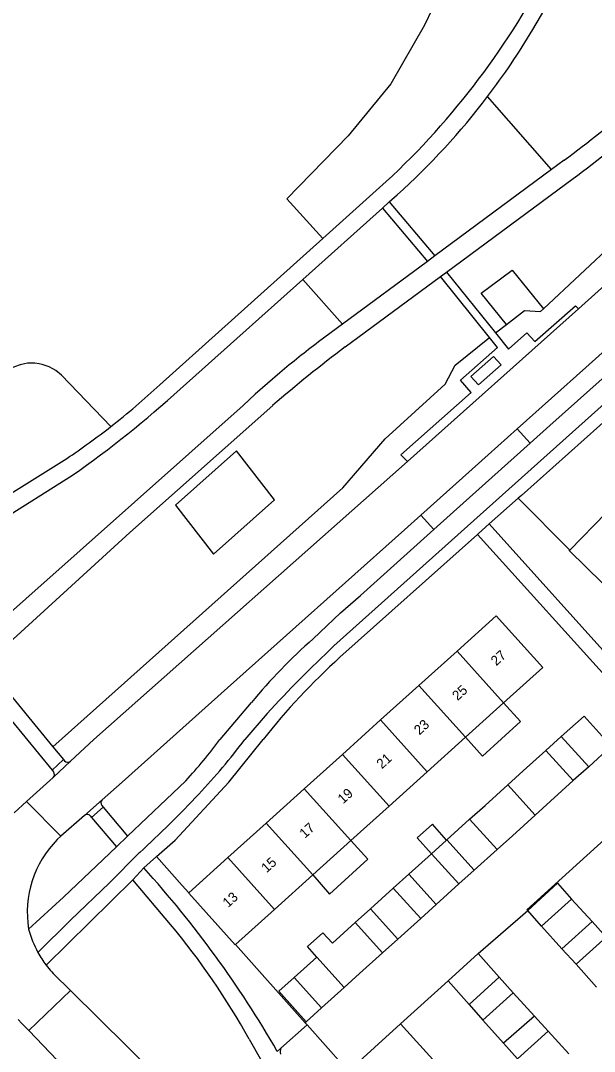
# Model space of a CAD drawing. Extents: x 194485 to 197793, y 468269 to 470822.
# Drawn here: x 195913.7 to 195984, y 470211.8 to 470338.1 of the extents above; entities that cross this region are included whole.
import ezdxf

# ---------------------------------------------------------------- set-up
doc = ezdxf.new("R2010")
doc.units = 0
for name, color, linetype in [('BGT grensvlak begroeid terreindeel', 7, 'Continuous'), ('BGT grensvlak begroeid terreindeel LR', 7, 'Continuous'), ('BGT grensvlak gebouwinstallatie plus 1', 7, 'Continuous'), ('BGT grensvlak onbegroeid terreindeel', 7, 'Continuous'), ('BGT grensvlak pand op maaiveld', 7, 'Continuous'), ('BGT grensvlak pand op maaiveld LR', 7, 'Continuous'), ('BGT grensvlak wegdeel', 7, 'Continuous'), ('BGT tekst huisnummerreeks', 7, 'Continuous')]:
    doc.layers.add(name, color=color, linetype=linetype)

msp = doc.modelspace()

# ---------------------------------------------------------------- linework, layer by layer
at = {"layer": 'BGT grensvlak begroeid terreindeel'}
for p, q in [((195978.74, 470319.82), (195970.89, 470328.75)), ((195948.27, 470306.36), (195953.13, 470300.88)), ((195924.74, 470288.33), (195918.69, 470294.64))]:
    msp.add_line(p, q, dxfattribs=at)
for points in [[(195964.15, 470339.59), (195964.1, 470339.46), (195963.15, 470337.49), (195959.06, 470330.33), (195953.82, 470323.95), (195946.29, 470316.22), (195950.73, 470311.39)], [(195973.21, 470300.86), (195970.13, 470304.69), (195973.91, 470307.48), (195977.73, 470302.74)], [(195973.21, 470300.86), (195975.4, 470302.54), (195977.39, 470302.43), (195977.73, 470302.74)], [(195918.69, 470294.64), (195917.99, 470295.22), (195917.66, 470295.4), (195917.19, 470295.66), (195916.84, 470295.78), (195916.34, 470295.96), (195915.96, 470296.02), (195915.44, 470296.1), (195915.06, 470296.1), (195914.53, 470296.09), (195914.16, 470296.01), (195913.63, 470295.91), (195912.93, 470295.65), (195908.93, 470293.98), (195905.36, 470293.37), (195901.74, 470294.08)], [(195932.67, 470278.72), (195937.31, 470272.71), (195944.8, 470279.38), (195940.15, 470285.39), (195932.67, 470278.72)]]:
    msp.add_lwpolyline(points, dxfattribs=at)
at = {"layer": 'BGT grensvlak begroeid terreindeel LR'}
msp.add_line((195971.86, 470299.82), (195973.21, 470300.86), dxfattribs=at)
for points in [[(195977.73, 470302.74), (196000, 470323.57), (196016.92, 470338.66), (196022.84, 470343.49), (196027.01, 470346.79)], [(195917.65, 470249.13), (195953.18, 470280.83), (195958.36, 470286.83), (195965.71, 470293.52), (195966.93, 470295.85), (195971.13, 470299.25)]]:
    msp.add_lwpolyline(points, dxfattribs=at)
at = {"layer": 'BGT grensvlak gebouwinstallatie plus 1'}
for p, q in [((195974.93, 470252.21), (195972.86, 470254.5)), ((195970.26, 470247.96), (195974.93, 470252.21)), ((195968.18, 470250.29), (195970.26, 470247.96)), ((195983.29, 470246.67), (195986.05, 470249.21)), ((195965.9, 470237.73), (195968.7, 470240.25)), ((195956.23, 470235.35), (195954.15, 470237.64)), ((195964.02, 470236.03), (195961.24, 470233.52)), ((195972.05, 470236.54), (195969.26, 470234.03)), ((195951.54, 470231.09), (195956.23, 470235.35)), ((195949.47, 470233.43), (195951.54, 470231.09)), ((195967.39, 470232.33), (195964.59, 470229.81)), ((195956.55, 470229.29), (195959.35, 470231.82)), ((195981.19, 470230.48), (195983.71, 470227.73)), ((195962.7, 470228.1), (195959.9, 470225.58)), ((195977.52, 470227.15), (195980.01, 470224.39)), ((195947.22, 470220.88), (195949.99, 470223.38)), ((195969.75, 470223.8), (195966.05, 470220.45)), ((195972.31, 470220.92), (195969.75, 470223.8)), ((195981.74, 470222.49), (195984.24, 470219.7)), ((195950.57, 470217.16), (195953.34, 470219.66)), ((195968.62, 470217.55), (195966.05, 470220.45)), ((195974.03, 470218.98), (195976.63, 470216.14)), ((195970.32, 470215.64), (195972.84, 470212.85)), ((195978.3, 470214.3), (195980.85, 470211.51))]:
    msp.add_line(p, q, dxfattribs=at)
for points in [[(195969.79, 470293.44), (195972.57, 470295.89), (195971.64, 470296.94), (195968.86, 470294.49), (195969.79, 470293.44)], [(195979.93, 470250.38), (195982.71, 470252.89), (195986.05, 470249.21)], [(195965.88, 470237.71), (195964.13, 470239.64), (195962.28, 470237.96), (195964.02, 470236.03)]]:
    msp.add_lwpolyline(points, dxfattribs=at)
at = {"layer": 'BGT grensvlak onbegroeid terreindeel'}
for p, q in [((195980.97, 470273.22), (195974.64, 470279.56)), ((195948.54, 470215.34), (195940.02, 470224.92))]:
    msp.add_line(p, q, dxfattribs=at)
msp.add_lwpolyline([(195930.34, 470235.71), (195933.48, 470232.15), (195934.29, 470231.23)], dxfattribs=at)
at = {"layer": 'BGT grensvlak pand op maaiveld'}
for p, q in [((195980.97, 470273.22), (195985.42, 470277.77)), ((195967.15, 470260.83), (195962.47, 470256.62)), ((195962.47, 470256.62), (195957.79, 470252.41)), ((195968.18, 470250.29), (195972.86, 470254.5)), ((195957.79, 470252.41), (195953.11, 470248.19)), ((195963.5, 470246.07), (195968.18, 470250.29)), ((195978.05, 470248.68), (195979.93, 470250.38)), ((195979.93, 470250.38), (195983.29, 470246.67)), ((195975.26, 470246.17), (195978.05, 470248.68)), ((195953.11, 470248.19), (195948.44, 470243.98)), ((195958.83, 470241.86), (195963.5, 470246.07)), ((195973.37, 470244.47), (195975.26, 470246.17)), ((195983.29, 470246.67), (195981.4, 470244.98)), ((195981.4, 470244.98), (195978.61, 470242.46)), ((195948.44, 470243.98), (195943.76, 470239.76)), ((195970.58, 470241.95), (195973.37, 470244.47)), ((195978.61, 470242.46), (195976.73, 470240.76)), ((195954.15, 470237.64), (195958.83, 470241.86)), ((195968.7, 470240.25), (195970.58, 470241.95)), ((195976.73, 470240.76), (195973.93, 470238.23)), ((195943.76, 470239.76), (195939.08, 470235.55)), ((195972.05, 470236.54), (195968.7, 470240.25)), ((195973.93, 470238.23), (195972.05, 470236.54)), ((195949.47, 470233.43), (195954.15, 470237.64)), ((195964.02, 470236.03), (195965.88, 470237.71)), ((195965.88, 470237.71), (195965.9, 470237.73)), ((195965.9, 470237.73), (195969.26, 470234.03)), ((195967.39, 470232.33), (195964.02, 470236.03)), ((195939.08, 470235.55), (195934.29, 470231.23)), ((195944.79, 470229.22), (195949.47, 470233.43)), ((195959.35, 470231.82), (195961.24, 470233.52)), ((195961.24, 470233.52), (195964.59, 470229.81)), ((195969.26, 470234.03), (195967.39, 470232.33)), ((195962.7, 470228.1), (195959.35, 470231.82)), ((195964.59, 470229.81), (195962.7, 470228.1)), ((195981.19, 470230.48), (195977.52, 470227.15)), ((195940.02, 470224.92), (195944.79, 470229.22)), ((195954.67, 470227.6), (195956.55, 470229.29)), ((195956.55, 470229.29), (195959.9, 470225.58)), ((195977.52, 470227.15), (195975.82, 470229.06)), ((195951.88, 470225.08), (195954.67, 470227.6)), ((195980.01, 470224.39), (195983.71, 470227.73)), ((195983.71, 470227.73), (195985.41, 470225.8)), ((195948.84, 470224.65), (195950.71, 470226.36)), ((195951.88, 470225.08), (195950.71, 470226.36)), ((195959.9, 470225.58), (195958.02, 470223.88)), ((195985.41, 470225.8), (195981.74, 470222.49)), ((195949.99, 470223.38), (195948.84, 470224.65)), ((195981.74, 470222.49), (195980.01, 470224.39)), ((195953.34, 470219.66), (195949.99, 470223.38)), ((195958.02, 470223.88), (195955.22, 470221.36)), ((195947.22, 470220.88), (195950.57, 470217.16)), ((195955.22, 470221.36), (195953.34, 470219.66)), ((195972.31, 470220.92), (195968.62, 470217.55)), ((195972.31, 470220.92), (195974.03, 470218.98)), ((195970.32, 470215.64), (195974.03, 470218.98)), ((195950.57, 470217.16), (195948.69, 470215.46)), ((195968.62, 470217.55), (195970.32, 470215.64)), ((195976.63, 470216.14), (195972.84, 470212.85)), ((195976.63, 470216.14), (195978.3, 470214.3)), ((195953.84, 470209.42), (195960.23, 470215.18)), ((195960.23, 470215.18), (195964.55, 470210.42)), ((195974.55, 470210.9), (195978.3, 470214.3)), ((195972.84, 470212.85), (195974.55, 470210.9))]:
    msp.add_line(p, q, dxfattribs=at)
for points in [[(195987.02, 470267.21), (195987, 470267.18), (195980.9, 470273.15), (195980.97, 470273.22)], [(195972.86, 470254.5), (195977.66, 470258.83), (195971.95, 470265.16), (195967.15, 470260.83)], [(195975.82, 470229.06), (195979.46, 470232.42), (195981.19, 470230.48)], [(195934.29, 470231.23), (195934.28, 470231.22), (195939.99, 470224.89), (195940.02, 470224.92)], [(195948.69, 470215.46), (195945.33, 470219.18), (195947.22, 470220.88)]]:
    msp.add_lwpolyline(points, dxfattribs=at)
at = {"layer": 'BGT grensvlak pand op maaiveld LR'}
for p, q in [((195972.86, 470254.5), (195967.15, 470260.83)), ((195968.18, 470250.29), (195962.47, 470256.62)), ((195963.5, 470246.07), (195957.79, 470252.41)), ((195981.4, 470244.98), (195978.05, 470248.68)), ((195958.83, 470241.86), (195953.11, 470248.19)), ((195954.15, 470237.64), (195948.44, 470243.98)), ((195976.73, 470240.76), (195973.37, 470244.47)), ((195949.47, 470233.43), (195943.76, 470239.76)), ((195944.79, 470229.22), (195939.08, 470235.55)), ((195958.02, 470223.88), (195954.67, 470227.6))]:
    msp.add_line(p, q, dxfattribs=at)
at = {"layer": 'BGT grensvlak wegdeel'}
for p, q in [((195976.44, 470336.97), (195992.41, 470364.45)), ((195980.29, 470320.97), (195978.74, 470319.82)), ((195978.74, 470319.82), (195964.42, 470309.23)), ((195950.73, 470311.39), (195958.48, 470318.34)), ((195965.88, 470307.27), (195981.37, 470318.71)), ((195958.86, 470315.85), (195959.83, 470316.72)), ((195958.03, 470315.1), (195958.86, 470315.85)), ((195958.86, 470315.85), (195964.42, 470309.23)), ((195948.27, 470306.36), (195958.03, 470315.1)), ((195958.03, 470315.1), (195963.52, 470308.57)), ((195930.75, 470293.47), (195950.73, 470311.39)), ((195990.89, 470310.72), (195982.02, 470302.76)), ((195964.42, 470309.23), (195963.52, 470308.57)), ((195963.52, 470308.57), (195953.13, 470300.88)), ((195933.25, 470292.92), (195948.27, 470306.36)), ((195953.44, 470298.09), (195965.12, 470306.71)), ((195965.12, 470306.71), (195965.88, 470307.27)), ((195971.13, 470299.25), (195965.12, 470306.71)), ((195965.88, 470307.27), (195971.86, 470299.82)), ((195961.1, 470284.06), (195982.02, 470302.76)), ((195953.13, 470300.88), (195950.18, 470298.7)), ((195927.08, 470275.35), (195944.57, 470290.93)), ((195976.12, 470286.3), (195974.53, 470288.06)), ((195978.54, 470288.47), (195976.12, 470286.3)), ((195901.49, 470273.3), (195919.35, 470284.43)), ((195902.93, 470271.66), (195920.07, 470282.38)), ((195974.64, 470279.56), (195971.1, 470276.41)), ((195962.72, 470277.51), (195964.31, 470275.73)), ((195969.8, 470275.25), (195971.1, 470276.41)), ((195971.1, 470276.41), (195992.16, 470253)), ((195909.36, 470259.2), (195927.08, 470275.35)), ((195969.67, 470275.13), (195952.81, 470260.09)), ((195964.31, 470275.73), (195955.31, 470267.67)), ((195969.8, 470275.25), (195969.67, 470275.13)), ((195989.89, 470252.71), (195969.67, 470275.13)), ((195952.89, 470265.53), (195955.31, 470267.67)), ((195949.54, 470262.36), (195952.89, 470265.53)), ((195909.36, 470259.2), (195917.65, 470249.13)), ((195907.96, 470257.92), (195917.55, 470246.28)), ((195938.12, 470250), (195941.96, 470254.53)), ((195943.89, 470253.2), (195941.15, 470250)), ((195917.65, 470249.13), (195918.94, 470247.57)), ((195917.55, 470246.28), (195918.94, 470247.57)), ((195917.68, 470245.38), (195919.81, 470247.35)), ((195918.94, 470247.57), (195919.08, 470247.4)), ((195917.55, 470246.28), (195917.72, 470246.06)), ((195914.43, 470242.43), (195917.68, 470245.38)), ((195926.8, 470238.19), (195933.93, 470244.95)), ((195914.43, 470242.43), (195912.89, 470241.04)), ((195914.43, 470242.43), (195918.64, 470238.17)), ((195921.53, 470240.73), (195923.68, 470242.64)), ((195921.53, 470240.73), (195918.64, 470238.17)), ((195923.8, 470241.74), (195922.38, 470240.48)), ((195923.64, 470241.94), (195923.8, 470241.74)), ((195923.8, 470241.74), (195926.8, 470238.19)), ((195922.23, 470240.66), (195922.38, 470240.48)), ((195922.38, 470240.48), (195925.42, 470236.88)), ((195925.42, 470236.88), (195926.8, 470238.19)), ((195918.64, 470238.17), (195918.18, 470237.76)), ((195918.93, 470230.73), (195925.42, 470236.88)), ((195924.57, 470232.48), (195928.19, 470236.08)), ((195928.28, 470236.17), (195928.19, 470236.08)), ((195928.78, 470234.29), (195930.34, 470235.71)), ((195927.45, 470232.82), (195928.78, 470234.29)), ((195916.81, 470222.4), (195927.45, 470232.82)), ((195919.82, 470227.88), (195924.57, 470232.48)), ((195932.06, 470227.37), (195927.45, 470232.82)), ((195918.93, 470230.73), (195914.67, 470226.8)), ((195969.75, 470223.8), (195975.82, 470229.06)), ((195915.8, 470223.94), (195919.82, 470227.88)), ((195914.7, 470214.37), (195919.8, 470219.28)), ((195966.53, 470173.15), (195919.8, 470219.28)), ((195966.05, 470220.45), (195960.23, 470215.18)), ((195948.54, 470215.34), (195948.69, 470215.46)), ((195920.48, 470208.37), (195914.7, 470214.37)), ((195945.57, 470212.22), (195948.79, 470215.07)), ((195953.3, 470210.01), (195948.79, 470215.07)), ((195945.13, 470211.82), (195945.57, 470212.22))]:
    msp.add_line(p, q, dxfattribs=at)
for points in [[(196218.58, 470488.91), (196198.75, 470473.31), (196168.03, 470449.09), (196149.33, 470433.67), (196134.44, 470421.53), (196117.48, 470407.46), (196087.08, 470381.51), (196071.45, 470368.04), (196051.97, 470351), (196026.77, 470328.28), (196000, 470304.41), (195952.08, 470261.47)], [(196031.3, 470338.8), (196023.43, 470331.77), (196008.9, 470318.84), (195995.24, 470306.6), (195982.93, 470295.58), (195974.53, 470288.06)], [(195978.54, 470288.47), (196000, 470307.6), (196025.12, 470330.06), (196034.32, 470338.5), (196034.59, 470338.74)], [(196012.48, 470313.32), (196000, 470302.19), (195975.04, 470279.92), (195974.64, 470279.56)], [(195971.86, 470299.82), (195973.45, 470297.84), (195975.71, 470299.83), (195976.7, 470298.74), (195981.66, 470303.13), (195982.02, 470302.76)], [(195961.1, 470284.06), (195960.27, 470284.86), (195968.88, 470292.52), (195967.57, 470294.01), (195972.12, 470298.01), (195971.13, 470299.25)], [(195945.43, 470294.92), (195943.92, 470293.62), (195942.42, 470292.29), (195940.95, 470290.93), (195907.62, 470261.34)], [(195962.72, 470277.51), (195970.98, 470284.88), (195974.53, 470288.06)], [(195976.12, 470286.3), (195966.74, 470277.91), (195964.31, 470275.73)], [(195961.1, 470284.06), (195922.65, 470250), (195919.81, 470247.35)], [(195962.72, 470277.51), (195960.7, 470275.7), (195953.48, 470269.23), (195939.03, 470256.33), (195926.12, 470244.8), (195923.68, 470242.64)], [(195930.34, 470235.71), (195932.62, 470237.68), (195939.21, 470244.79), (195943.39, 470250)], [(195975.82, 470229.06), (195975.71, 470229.16), (195985.22, 470237.77)], [(195918.27, 470220.79), (195919.3, 470219.78), (195919.8, 470219.28)], [(195914.7, 470214.37), (195913.85, 470215.25), (195913.4, 470215.72)], [(195948.79, 470215.07), (195948.62, 470215.25), (195948.54, 470215.34)], [(195941.69, 470213.33), (195951.94, 470195.3), (195957.04, 470186.41)]]:
    msp.add_lwpolyline(points, dxfattribs=at)
for centre, radius, start, end in [((195893.38, 470388.51), 95.72, 312.8568, 333.0961), ((195901.02, 470381.91), 87.8, 322.7365, 329.2102), ((195900.87, 470382.03), 87.99, 312.0718, 322.7325), ((195827.07, 470525.08), 255.22, 306.8946, 309.3756), ((195829.15, 470521.13), 253.27, 306.9434, 309.5854), ((196064.18, 470151.84), 183.45, 127.1339, 130.6945), ((196017.97, 470208.79), 112.6, 127.0149, 130.1042), ((195836.85, 470399.91), 144.01, 305.301, 312.0218), ((195869.21, 470359.4), 90.19, 308.0043, 313.0284), ((195868.71, 470360), 90.97, 303.8273, 308.0172), ((195993.72, 470212.06), 66.95, 131.2914, 140.6272), ((196058.34, 470147.97), 155.48, 133.1131, 137.4022), ((196008.62, 470198.56), 83.07, 132.2136, 141.7399), ((195883.37, 470291.15), 68.48, 317.5853, 323.0721), ((195880.52, 470295.48), 75.79, 316.5333, 323.123), ((195919.47, 470247.75), 0.523, 222.1382, 310.2965), ((195917.34, 470245.74), 0.5, 312.9683, 39.5036), ((195811.6, 470361.15), 170.99, 313.0333, 316.4502), ((195924.02, 470242.26), 0.5, 131.611, 220.1827), ((195921.85, 470240.34), 0.501, 40.2246, 128.9568), ((195927.2, 470228.83), 12.69, 135.2831, 189.1919), ((195832.92, 470147.36), 129.41, 29.8761, 42.1987), ((195862.33, 470169.21), 90.8, 29.0718, 39.8315), ((195926.62, 470229.87), 12.33, 194.4324, 208.7408), ((195926.57, 470229.83), 12.27, 208.6921, 217.3087), ((195926.54, 470229.79), 12.22, 217.1961, 227.3938), ((195946.66, 470211.81), 1.16, 159.4389, 195.4574)]:
    msp.add_arc(centre, radius, start, end, dxfattribs=at)

# ---------------------------------------------------------------- texts
at = {"layer": 'BGT tekst huisnummerreeks'}
for s, p in [('27', (195971.96, 470258.98)), ('25', (195967.22, 470254.71)), ('23', (195962.54, 470250.5)), ('21', (195957.95, 470246.36)), ('19', (195953.19, 470242.07)), ('17', (195948.51, 470237.85)), ('15', (195943.83, 470233.63)), ('13', (195939.1, 470229.37))]:
    msp.add_text(s, height=1.2, rotation=42, dxfattribs=at).set_placement(p)

doc.saveas('drawing.dxf')
